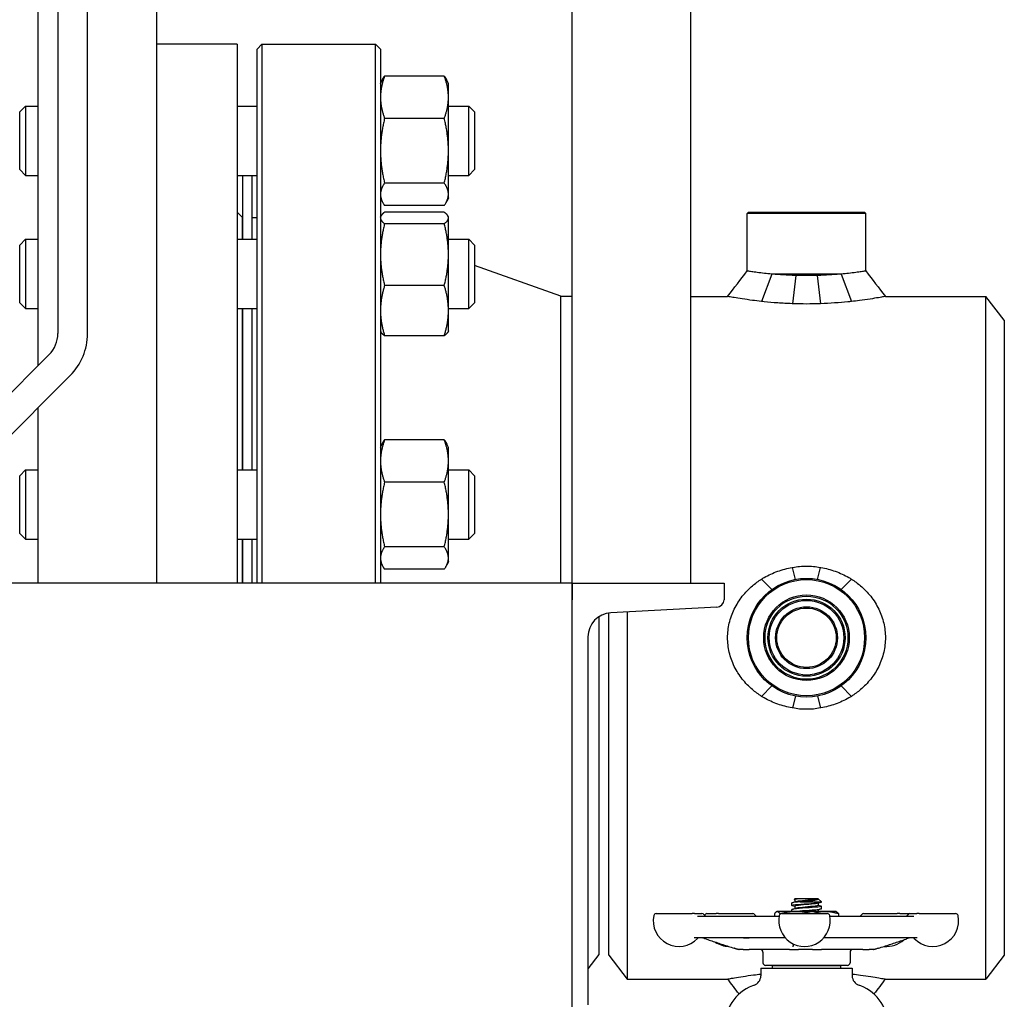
# Model space of a CAD drawing. Header units: inches. Extents: x 24 to 1128, y -94 to 748.
# Tile 438 of 546: x 920 to 933, y 299 to 312. Entities that reach past the tile are written whole.
import ezdxf

# ---------------------------------------------------------------- set-up
doc = ezdxf.new("R2010")
doc.units = ezdxf.units.IN
doc.header["$LTSCALE"] = 32
doc.header["$MEASUREMENT"] = 0
doc.layers.add('Visible (ANSI)', color=7, linetype='Continuous', lineweight=30)

msp = doc.modelspace()

# ---------------------------------------------------------------- linework, layer by layer
at = {"layer": 'Visible (ANSI)'}
for p, q in [((920.59907, 341.87537), (920.59907, 307.7807)), ((920.97407, 307.7807), (920.97407, 341.87537)), ((928.59907, 304.62537), (928.59907, 340.37537)), ((927.09907, 304.62537), (927.09907, 323.12537)), ((921.84907, 304.62537), (921.84907, 319.62537)), ((920.34907, 307.37537), (920.34907, 319.44236)), ((922.86366, 311.43787), (921.84907, 311.43787)), ((922.86366, 311.43787), (922.86366, 304.62537)), ((923.11666, 311.37537), (923.17916, 311.43787)), ((923.11666, 304.62537), (923.11666, 311.37537)), ((923.17916, 311.43787), (924.61416, 311.43787)), ((923.17916, 311.43787), (923.17916, 304.62537)), ((924.67666, 311.37537), (924.61416, 311.43787)), ((924.61416, 304.62537), (924.61416, 311.43787)), ((924.67666, 311.37537), (924.67666, 304.62537)), ((925.4838, 311.03382), (924.72853, 311.03382)), ((924.67666, 310.93539), (924.69801, 310.98118)), ((925.53566, 310.93539), (925.51431, 310.98118)), ((925.53566, 310.76658), (925.53566, 310.93539)), ((925.53566, 310.09063), (925.53566, 310.76658)), ((920.11666, 310.58098), (920.18958, 310.65389)), ((920.18958, 310.65389), (920.18958, 309.77889)), ((920.18958, 310.65389), (920.34907, 310.65389)), ((922.86366, 310.65389), (923.11666, 310.65389)), ((925.53566, 310.65389), (925.79375, 310.65389)), ((925.86666, 310.58098), (925.79375, 310.65389)), ((925.79375, 309.77889), (925.79375, 310.65389)), ((920.11666, 309.85181), (920.11666, 310.58098)), ((925.86666, 310.58098), (925.86666, 309.85181)), ((925.4838, 310.49934), (924.72853, 310.49934)), ((925.53566, 309.54044), (925.53566, 310.09063)), ((920.11666, 309.85181), (920.18958, 309.77889)), ((920.18958, 309.77889), (920.34907, 309.77889)), ((922.86366, 309.77889), (923.11666, 309.77889)), ((922.93166, 309.77889), (922.93166, 308.97157)), ((923.05166, 309.77889), (923.05166, 308.97157)), ((925.53566, 309.77889), (925.79375, 309.77889)), ((925.86666, 309.85181), (925.79375, 309.77889)), ((925.4838, 309.68191), (924.72853, 309.68191)), ((925.53566, 309.49739), (925.53566, 309.54044)), ((924.67666, 309.49739), (924.69801, 309.45161)), ((925.4838, 309.39896), (924.72853, 309.39896)), ((925.53566, 309.49739), (925.51431, 309.45161)), ((922.92666, 309.25287), (922.86366, 309.31587)), ((924.67666, 309.25307), (924.68191, 309.26433)), ((925.4838, 309.31459), (924.72853, 309.31459)), ((925.53566, 309.25307), (925.53041, 309.26433)), ((929.32729, 309.31287), (929.31166, 309.29725)), ((930.81166, 309.29725), (929.31166, 309.29725)), ((929.31166, 308.57162), (929.31166, 309.29725)), ((929.32729, 309.31287), (930.79604, 309.31287)), ((930.79604, 309.31287), (930.81166, 309.29725)), ((930.81166, 308.57162), (930.81166, 309.29725)), ((922.92666, 309.25287), (922.92666, 308.97157)), ((923.05666, 309.24787), (923.11666, 309.24787)), ((923.05666, 308.97157), (923.05666, 309.24787)), ((925.4838, 309.16937), (924.72853, 309.16937)), ((925.53566, 309.24198), (925.53566, 309.25307)), ((925.53566, 308.77911), (925.53566, 309.24198)), ((922.93166, 309.12787), (922.92666, 309.12787)), ((923.05666, 309.12787), (923.05166, 309.12787)), ((920.11666, 308.89865), (920.18958, 308.97157)), ((920.11666, 308.16949), (920.11666, 308.89865)), ((920.18958, 308.97157), (920.18958, 308.09657)), ((920.18958, 308.97157), (920.34907, 308.97157)), ((922.86366, 308.97157), (923.11666, 308.97157)), ((925.53566, 308.97157), (925.79375, 308.97157)), ((925.86666, 308.89865), (925.79375, 308.97157)), ((925.79375, 308.09657), (925.79375, 308.97157)), ((925.86666, 308.89865), (925.86666, 308.16949)), ((925.53566, 308.0712), (925.53566, 308.77911)), ((926.95666, 308.25287), (925.86666, 308.64011)), ((929.62184, 308.53162), (929.49442, 308.18627)), ((930.50149, 308.53162), (929.62184, 308.53162)), ((929.92533, 308.51521), (929.88398, 308.15812)), ((930.198, 308.51521), (930.23935, 308.15812)), ((930.50149, 308.53162), (930.62891, 308.18627)), ((925.4838, 308.38885), (924.72853, 308.38885)), ((920.11666, 308.16949), (920.18958, 308.09657)), ((925.86666, 308.16949), (925.79375, 308.09657)), ((926.95666, 308.25287), (927.09907, 308.25287)), ((926.95666, 304.62537), (926.95666, 308.25287)), ((928.59907, 308.25037), (929.06453, 308.25037)), ((931.05879, 308.25037), (932.32993, 308.25037)), ((932.56166, 307.94837), (932.32993, 308.25037)), ((932.32993, 299.62537), (932.32993, 308.25037)), ((920.18958, 308.09657), (920.34907, 308.09657)), ((922.86366, 308.09657), (923.11666, 308.09657)), ((922.92666, 308.09657), (922.92666, 306.0577)), ((922.93166, 308.09657), (922.93166, 306.0577)), ((923.05166, 308.09657), (923.05166, 306.0577)), ((923.05666, 306.0577), (923.05666, 308.09657)), ((925.53566, 308.09657), (925.79375, 308.09657)), ((925.53566, 307.81507), (925.53566, 308.0712)), ((932.56166, 307.94837), (932.56166, 299.92737)), ((924.67666, 307.81507), (924.68191, 307.80381)), ((925.53566, 307.81507), (925.53041, 307.80381)), ((925.4838, 307.75354), (924.72853, 307.75354)), ((920.48924, 307.51554), (917.81874, 304.84504)), ((918.08391, 304.57988), (920.7544, 307.25037)), ((920.34907, 304.62537), (920.34907, 306.84504)), ((925.4838, 306.43763), (924.72853, 306.43763)), ((924.67666, 306.3392), (924.69801, 306.38498)), ((925.53566, 306.3392), (925.51431, 306.38498)), ((925.53566, 306.17039), (925.53566, 306.3392)), ((925.53566, 305.49443), (925.53566, 306.17039)), ((920.11666, 305.98478), (920.18958, 306.0577)), ((920.18958, 306.0577), (920.18958, 305.1827)), ((920.18958, 306.0577), (920.34907, 306.0577)), ((922.86366, 306.0577), (923.11666, 306.0577)), ((925.53566, 306.0577), (925.79375, 306.0577)), ((925.86666, 305.98478), (925.79375, 306.0577)), ((925.79375, 305.1827), (925.79375, 306.0577)), ((920.11666, 305.25562), (920.11666, 305.98478)), ((925.4838, 305.90315), (924.72853, 305.90315)), ((925.86666, 305.98478), (925.86666, 305.25562)), ((925.53566, 304.94424), (925.53566, 305.49443)), ((920.11666, 305.25562), (920.18958, 305.1827)), ((920.18958, 305.1827), (920.34907, 305.1827)), ((922.86366, 305.1827), (923.11666, 305.1827)), ((922.92666, 305.1827), (922.92666, 304.62537)), ((922.93166, 305.1827), (922.93166, 304.62537)), ((923.05166, 305.1827), (923.05166, 304.62537)), ((923.05666, 304.62537), (923.05666, 305.1827)), ((925.53566, 305.1827), (925.79375, 305.1827)), ((925.86666, 305.25562), (925.79375, 305.1827)), ((925.4838, 305.08572), (924.72853, 305.08572)), ((925.53566, 304.9012), (925.53566, 304.94424)), ((924.67666, 304.9012), (924.69801, 304.85541)), ((925.4838, 304.80277), (924.72853, 304.80277)), ((925.53566, 304.9012), (925.51431, 304.85541)), ((929.92145, 304.67465), (929.88398, 304.82513)), ((930.20188, 304.67465), (930.23935, 304.82513)), ((929.62184, 304.54537), (929.4947, 304.67885)), ((930.50149, 304.54537), (930.62862, 304.67885)), ((927.09907, 304.62537), (918.1294, 304.62537)), ((927.09907, 304.62537), (927.09907, 304.41833)), ((927.09907, 298.62537), (927.09907, 304.62537)), ((927.09907, 304.62537), (929.01907, 304.62537)), ((929.01907, 304.62537), (929.01907, 304.41833)), ((928.9281, 304.32246), (927.58635, 304.25215)), ((927.43666, 304.20337), (927.43666, 299.93537)), ((927.56166, 299.92737), (927.56166, 304.24984)), ((927.7934, 304.263), (927.7934, 299.62537)), ((927.29907, 303.94943), (927.29907, 299.30132)), ((929.62184, 303.33038), (929.49442, 303.19708)), ((930.50149, 303.33038), (930.62891, 303.19708)), ((929.92136, 303.20111), (929.88398, 303.05062)), ((930.20196, 303.20111), (930.23935, 303.05062)), ((929.87416, 300.55567), (929.87416, 300.58656)), ((929.91471, 300.639), (929.90584, 300.63081)), ((929.95829, 300.639), (929.91471, 300.639)), ((929.91583, 300.62822), (929.91583, 300.59956)), ((929.95829, 300.639), (929.96137, 300.639)), ((930.2075, 300.639), (929.96137, 300.639)), ((929.98157, 300.60154), (930.24916, 300.60154)), ((930.2075, 300.639), (930.2075, 300.639)), ((930.2075, 300.639), (930.20858, 300.639)), ((930.2075, 300.58433), (930.2075, 300.55567)), ((930.20906, 300.6386), (930.24916, 300.60154)), ((930.24916, 300.59733), (930.24916, 300.60154)), ((928.16116, 300.45162), (928.61509, 300.45162)), ((928.64669, 300.45162), (928.61509, 300.45162)), ((928.64669, 300.45162), (928.73954, 300.45162)), ((928.80293, 300.45162), (928.91854, 300.45162)), ((928.94934, 300.45162), (928.91854, 300.45162)), ((928.94934, 300.45162), (929.38132, 300.45162)), ((929.65649, 300.44945), (929.65649, 300.42037)), ((929.68666, 300.4765), (929.68162, 300.47415)), ((929.69164, 300.4765), (929.68666, 300.4765)), ((929.92936, 300.4765), (929.69164, 300.4765)), ((929.72678, 300.44945), (929.72678, 300.44325)), ((929.74807, 300.45162), (930.3237, 300.45162)), ((929.85781, 300.47912), (929.85519, 300.4765)), ((930.26551, 300.47912), (929.85781, 300.47912)), ((929.87416, 300.47912), (929.87416, 300.50322)), ((929.91583, 300.54489), (929.91583, 300.51623)), ((930.29939, 300.4765), (929.92936, 300.4765)), ((930.2075, 300.501), (930.2075, 300.47912)), ((930.24916, 300.514), (930.24916, 300.54489)), ((930.26551, 300.47912), (930.26814, 300.4765)), ((930.43666, 300.4765), (930.29939, 300.4765)), ((930.43666, 300.4765), (930.4417, 300.47415)), ((930.46683, 300.44945), (930.46683, 300.42037)), ((930.78372, 300.45162), (931.20788, 300.45162)), ((931.23937, 300.45162), (931.20788, 300.45162)), ((931.23937, 300.45162), (931.36211, 300.45162)), ((931.36785, 300.45162), (931.45429, 300.45162)), ((931.4852, 300.45162), (931.45429, 300.45162)), ((931.4852, 300.45162), (931.94623, 300.45162)), ((928.68353, 300.42037), (929.71624, 300.42037)), ((930.35553, 300.42037), (931.41626, 300.42037)), ((929.79106, 300.14787), (928.64247, 300.14787)), ((931.45977, 300.14787), (930.2807, 300.14787)), ((927.43666, 299.93537), (927.29907, 299.75606)), ((927.56166, 299.92737), (927.7934, 299.62537)), ((929.20733, 299.99787), (929.20847, 299.99787)), ((929.26012, 299.99787), (929.20847, 299.99787)), ((929.26012, 299.99787), (929.33746, 299.99787)), ((929.84865, 299.99787), (929.33746, 299.99787)), ((929.51166, 299.96662), (929.51166, 299.82912)), ((929.84865, 299.99787), (929.96074, 299.99787)), ((930.13614, 299.99787), (929.96074, 299.99787)), ((930.13614, 299.99787), (930.24963, 299.99787)), ((930.7723, 299.99787), (930.24963, 299.99787)), ((930.61166, 299.96662), (930.61166, 299.82912)), ((930.7723, 299.99787), (930.85248, 299.99787)), ((930.90923, 299.99787), (930.85248, 299.99787)), ((930.90923, 299.99787), (930.91088, 299.99787)), ((932.56166, 299.92737), (932.32993, 299.62537)), ((929.48416, 299.76287), (929.48416, 299.66553)), ((929.48416, 299.76287), (930.63916, 299.76287)), ((930.58041, 299.79787), (929.54291, 299.79787)), ((929.62991, 299.76287), (929.62991, 299.79412)), ((930.49341, 299.79412), (929.62991, 299.79412)), ((929.73666, 299.79412), (929.73666, 299.79787)), ((930.38666, 299.79412), (930.38666, 299.79787)), ((930.49341, 299.76287), (930.49341, 299.79412)), ((930.63916, 299.76287), (930.63916, 299.66553)), ((927.7934, 299.62537), (929.06453, 299.62537)), ((931.05879, 299.62537), (932.32993, 299.62537))]:
    msp.add_line(p, q, dxfattribs=at)
for radius in [0.75, 0.73438, 0.54063, 0.52432, 0.48748, 0.47117, 0.39063, 0.375]:
    msp.add_circle((930.06166, 303.93787), radius, dxfattribs=at)
for centre, radius, start, end in [((925.05166, 309.32761), 0.375, 180, 189.684596), ((920.22407, 307.7807), 0.375, 315, 0), ((920.22407, 307.7807), 0.75, 315, 0), ((928.92307, 304.41833), 0.096, 272.999556, 0), ((927.60221, 303.94943), 0.30314, 92.999556, 180), ((928.44898, 300.36162), 0.325, 168.463041, 316.550158), ((928.16116, 300.42037), 0.03125, 90, 168.463041), ((928.73954, 300.42037), 0.03125, 30, 90), ((928.79367, 300.45162), 0.03125, 210, 250.573347), ((928.80293, 300.42037), 0.03125, 90, 165.077179), ((929.38132, 300.42037), 0.03125, 30, 90), ((929.43544, 300.45162), 0.03125, 210, 270), ((930.03588, 300.36162), 0.325, 168.463041, 11.536959), ((929.74807, 300.42037), 0.03125, 90, 168.463041), ((930.3237, 300.42037), 0.03125, 11.536959, 90), ((930.7296, 300.45162), 0.03125, 270, 330), ((930.78372, 300.42037), 0.03125, 90, 150), ((931.31372, 300.45162), 0.03125, 285.522887, 330), ((931.36785, 300.42037), 0.03125, 90, 150), ((931.36211, 300.42037), 0.03125, 84.72789, 90), ((931.65842, 300.36162), 0.325, 223.449842, 11.536959), ((931.94623, 300.42037), 0.03125, 11.536959, 90), ((928.70761, 300.11662), 0.03125, 90, 136.550158), ((929.09075, 300.36162), 0.325, 235.93451, 267.72507), ((931.07429, 300.36162), 0.325, 264.560361, 312.13594), ((931.39979, 300.11662), 0.03125, 43.449842, 90), ((929.48041, 299.96662), 0.03125, 0, 90), ((930.64291, 299.96662), 0.03125, 90, 180), ((929.54291, 299.82912), 0.03125, 180, 270), ((930.58041, 299.82912), 0.03125, 270, 0), ((929.56166, 299.04787), 0.525, 105.803055, 180), ((929.35916, 299.66553), 0.125, 288.15197, 0), ((930.76416, 299.66553), 0.125, 180, 251.84803), ((930.56166, 299.04787), 0.525, 0, 74.196945)]:
    msp.add_arc(centre, radius, start, end, dxfattribs=at)
for points, weights in [([(924.72853, 311.03382), (924.67666, 310.89061), (924.67666, 310.76658)], [1, 1.0379548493, 1]), ([(924.69801, 310.98118), (924.70978, 311.00642), (924.72853, 311.03382)], [1.01733426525, 1.01339325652, 1]), ([(925.53566, 310.76658), (925.53566, 310.89061), (925.4838, 311.03382)], [1, 1.0379548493, 1]), ([(925.4838, 311.03382), (925.50254, 311.00642), (925.51431, 310.98118)], [1, 1.01339325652, 1.01733426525]), ([(924.67666, 310.76658), (924.67666, 310.64256), (924.72853, 310.49934)], [1, 1.0379548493, 1]), ([(925.4838, 310.49934), (925.53566, 310.64256), (925.53566, 310.76658)], [1, 1.0379548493, 1]), ([(924.72853, 310.49934), (924.67666, 310.28031), (924.67666, 310.09063)], [1, 1.0379548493, 1]), ([(925.53566, 310.09063), (925.53566, 310.28031), (925.4838, 310.49934)], [1, 1.0379548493, 1]), ([(924.67666, 310.09063), (924.67666, 309.90094), (924.72853, 309.68191)], [1, 1.0379548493, 1]), ([(925.4838, 309.68191), (925.53566, 309.90094), (925.53566, 310.09063)], [1, 1.0379548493, 1]), ([(924.72853, 309.68191), (924.67666, 309.6061), (924.67666, 309.54044)], [1, 1.0379548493, 1]), ([(925.53566, 309.54044), (925.53566, 309.6061), (925.4838, 309.68191)], [1, 1.0379548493, 1]), ([(924.67666, 309.54044), (924.67666, 309.47478), (924.72853, 309.39896)], [1, 1.0379548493, 1]), ([(925.4838, 309.39896), (925.53566, 309.47478), (925.53566, 309.54044)], [1, 1.0379548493, 1]), ([(924.72853, 309.31459), (924.67666, 309.27568), (924.67666, 309.24198)], [1, 1.0379548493, 1]), ([(925.53566, 309.24198), (925.53566, 309.27568), (925.4838, 309.31459)], [1, 1.0379548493, 1]), ([(924.67666, 309.24198), (924.67666, 309.20829), (924.72853, 309.16937)], [1, 1.0379548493, 1]), ([(924.72853, 309.16937), (924.67666, 308.96023), (924.67666, 308.77911)], [1, 1.0379548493, 1]), ([(925.4838, 309.16937), (925.53566, 309.20829), (925.53566, 309.24198)], [1, 1.0379548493, 1]), ([(925.53566, 308.77911), (925.53566, 308.96023), (925.4838, 309.16937)], [1, 1.0379548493, 1]), ([(924.67666, 308.77911), (924.67666, 308.59799), (924.72853, 308.38885)], [1, 1.0379548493, 1]), ([(925.4838, 308.38885), (925.53566, 308.59799), (925.53566, 308.77911)], [1, 1.0379548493, 1]), ([(924.72853, 308.38885), (924.67666, 308.21862), (924.67666, 308.0712)], [1, 1.0379548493, 1]), ([(925.53566, 308.0712), (925.53566, 308.21862), (925.4838, 308.38885)], [1, 1.0379548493, 1]), ([(924.67666, 308.0712), (924.67666, 307.92377), (924.72853, 307.75354)], [1, 1.0379548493, 1]), ([(925.4838, 307.75354), (925.53566, 307.92377), (925.53566, 308.0712)], [1, 1.0379548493, 1]), ([(924.72853, 307.75354), (924.69288, 307.78029), (924.68191, 307.80381)], [1, 1.02578038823, 1.01653872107]), ([(925.53041, 307.80381), (925.51944, 307.78029), (925.4838, 307.75354)], [1.01653872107, 1.02578038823, 1]), ([(924.72853, 306.43763), (924.67666, 306.29442), (924.67666, 306.17039)], [1, 1.0379548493, 1]), ([(924.69801, 306.38498), (924.70978, 306.41023), (924.72853, 306.43763)], [1.01733426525, 1.01339325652, 1]), ([(925.53566, 306.17039), (925.53566, 306.29442), (925.4838, 306.43763)], [1, 1.0379548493, 1]), ([(925.4838, 306.43763), (925.50254, 306.41023), (925.51431, 306.38498)], [1, 1.01339325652, 1.01733426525]), ([(924.67666, 306.17039), (924.67666, 306.04636), (924.72853, 305.90315)], [1, 1.0379548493, 1]), ([(925.4838, 305.90315), (925.53566, 306.04636), (925.53566, 306.17039)], [1, 1.0379548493, 1]), ([(924.72853, 305.90315), (924.67666, 305.68412), (924.67666, 305.49443)], [1, 1.0379548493, 1]), ([(925.53566, 305.49443), (925.53566, 305.68412), (925.4838, 305.90315)], [1, 1.0379548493, 1]), ([(924.67666, 305.49443), (924.67666, 305.30475), (924.72853, 305.08572)], [1, 1.0379548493, 1]), ([(925.4838, 305.08572), (925.53566, 305.30475), (925.53566, 305.49443)], [1, 1.0379548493, 1]), ([(924.72853, 305.08572), (924.67666, 305.0099), (924.67666, 304.94424)], [1, 1.0379548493, 1]), ([(925.53566, 304.94424), (925.53566, 305.0099), (925.4838, 305.08572)], [1, 1.0379548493, 1]), ([(924.67666, 304.94424), (924.67666, 304.87858), (924.72853, 304.80277)], [1, 1.0379548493, 1]), ([(925.4838, 304.80277), (925.53566, 304.87858), (925.53566, 304.94424)], [1, 1.0379548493, 1]), ([(929.69164, 300.4765), (929.67533, 300.4765), (929.65649, 300.44945)], [1, 1.0379548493, 1]), ([(929.72678, 300.44945), (929.70795, 300.4765), (929.69164, 300.4765)], [1, 1.0379548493, 1]), ([(929.92936, 300.4765), (929.83534, 300.4765), (929.72678, 300.44945)], [1, 1.0379548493, 1]), ([(930.12306, 300.45162), (930.01978, 300.4765), (929.92936, 300.4765)], [1.0028933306, 1.03644839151, 1]), ([(930.29939, 300.4765), (930.22466, 300.4765), (930.13929, 300.45162)], [1, 1.03644839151, 1.0028933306]), ([(930.46683, 300.44945), (930.3771, 300.4765), (930.29939, 300.4765)], [1, 1.0379548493, 1]), ([(930.4417, 300.47415), (930.45345, 300.46867), (930.46683, 300.44945)], [1.01585135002, 1.02667968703, 1])]:
    msp.add_rational_spline(points, weights, degree=2, dxfattribs=at)
for points in [[(929.06453, 308.25037), (929.1469, 308.35747), (929.2293, 308.46453), (929.31166, 308.57162)], [(930.81166, 308.57162), (930.89403, 308.46453), (930.97643, 308.35747), (931.05879, 308.25037)], [(929.88081, 300.5901), (929.89525, 300.59397), (929.90968, 300.59787), (929.92409, 300.60182)], [(929.91583, 300.54266), (929.90416, 300.54584), (929.89249, 300.54899), (929.88081, 300.55213)], [(929.91583, 300.626), (929.91389, 300.62653), (929.91195, 300.62705), (929.91001, 300.62758)], [(929.96137, 300.639), (929.9327, 300.63541), (929.91618, 300.63182), (929.91592, 300.62822)], [(930.24252, 300.59379), (930.22808, 300.58992), (930.21365, 300.58602), (930.19924, 300.58207)], [(930.2075, 300.55789), (930.21916, 300.55471), (930.23084, 300.55156), (930.24252, 300.54843)], [(929.88081, 300.50676), (929.89525, 300.51064), (929.90968, 300.51453), (929.92409, 300.51848)], [(930.24252, 300.51046), (930.22808, 300.50659), (930.21365, 300.50269), (930.19924, 300.49874)], [(928.78328, 300.42215), (928.78613, 300.42114), (928.78858, 300.42037), (928.79082, 300.42037)], [(931.31538, 300.42037), (931.31745, 300.42037), (931.31966, 300.42084), (931.32209, 300.42151)], [(929.20936, 299.43712), (929.16108, 299.49987), (929.1128, 299.56262), (929.06453, 299.62537)], [(931.05879, 299.62537), (931.01053, 299.56262), (930.96224, 299.49987), (930.91396, 299.43712)]]:
    msp.add_open_spline(points, degree=3, dxfattribs=at)
for points, knots in [([(929.62184, 308.53162), (929.58909, 308.53476), (929.55875, 308.53801), (929.49809, 308.545), (929.46687, 308.54896), (929.41183, 308.55638), (929.388, 308.55984), (929.3497, 308.56558), (929.33521, 308.56786), (929.31619, 308.57088), (929.31166, 308.57162), (929.31166, 308.57162)], [1.14151861, 1.14151861, 1.14151861, 1.14151861, 1.43791453, 1.43791453, 1.79738463, 1.79738463, 2.15685474, 2.15685474, 2.51632484, 2.51632484, 2.87579495, 2.87579495, 2.87579495, 2.87579495]), ([(929.92533, 308.51521), (929.92217, 308.51529), (929.91901, 308.51538), (929.86668, 308.51681), (929.81754, 308.51886), (929.72268, 308.52406), (929.6769, 308.5272), (929.63006, 308.53095), (929.62593, 308.53129), (929.62184, 308.53162)], [6.174962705, 6.174962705, 6.174962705, 6.174962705, 6.198184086, 6.198184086, 6.559650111, 6.559650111, 6.921116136, 6.921116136, 6.956288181, 6.956288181, 6.956288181, 6.956288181]), ([(930.198, 308.51521), (930.15196, 308.51403), (930.10601, 308.51346), (930.01727, 308.51346), (929.97134, 308.51403), (929.92533, 308.51521)], [5.498762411, 5.498762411, 5.498762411, 5.498762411, 5.836718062, 5.836718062, 6.174962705, 6.174962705, 6.174962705, 6.174962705]), ([(930.50149, 308.53162), (930.49498, 308.53109), (930.48839, 308.53056), (930.43959, 308.52672), (930.39449, 308.52367), (930.30117, 308.51866), (930.25291, 308.51669), (930.20243, 308.51533), (930.20022, 308.51527), (930.198, 308.51521)], [4.71804691, 4.71804691, 4.71804691, 4.71804691, 4.774029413, 4.774029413, 5.128258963, 5.128258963, 5.482488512, 5.482488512, 5.498762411, 5.498762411, 5.498762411, 5.498762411]), ([(930.81166, 308.57162), (930.81166, 308.57162), (930.80714, 308.57088), (930.78812, 308.56786), (930.77363, 308.56558), (930.73533, 308.55984), (930.7115, 308.55638), (930.65645, 308.54896), (930.62524, 308.545), (930.56458, 308.53801), (930.53424, 308.53476), (930.50149, 308.53162)], [8.62738484, 8.62738484, 8.62738484, 8.62738484, 8.98685495, 8.98685495, 9.34632505, 9.34632505, 9.70579515, 9.70579515, 10.06526526, 10.06526526, 10.36166118, 10.36166118, 10.36166118, 10.36166118]), ([(929.49442, 308.18627), (929.45321, 308.19078), (929.41454, 308.1955), (929.33319, 308.20616), (929.28942, 308.2125), (929.2113, 308.22458), (929.17695, 308.23031), (929.12122, 308.23994), (929.09978, 308.24385), (929.07143, 308.24907), (929.06453, 308.25037), (929.06453, 308.25037)], [8.73925705, 8.73925705, 8.73925705, 8.73925705, 9.09596473, 9.09596473, 9.5572129, 9.5572129, 10.01846107, 10.01846107, 10.47970924, 10.47970924, 10.94095741, 10.94095741, 10.94095741, 10.94095741]), ([(929.88398, 308.15812), (929.88261, 308.15816), (929.88124, 308.15821), (929.81851, 308.16044), (929.75712, 308.16374), (929.63841, 308.17213), (929.58102, 308.17723), (929.51623, 308.18392), (929.50524, 308.18509), (929.49442, 308.18627)], [7.7349549, 7.7349549, 7.7349549, 7.7349549, 7.74501533, 7.74501533, 8.1953318, 8.1953318, 8.64564826, 8.64564826, 8.73925705, 8.73925705, 8.73925705, 8.73925705]), ([(930.23935, 308.15812), (930.23825, 308.15807), (930.23715, 308.15802), (930.17754, 308.15556), (930.11866, 308.15437), (930.06166, 308.15437), (930.00467, 308.15437), (929.94579, 308.15556), (929.88618, 308.15802), (929.88508, 308.15807), (929.88398, 308.15812)], [-0.442439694, -0.442439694, -0.442439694, -0.442439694, -0.434289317, -0.434289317, 0, 0, 0, 0.434289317, 0.434289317, 0.442439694, 0.442439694, 0.442439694, 0.442439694]), ([(930.62891, 308.18627), (930.61416, 308.18466), (930.59909, 308.18307), (930.53101, 308.1762), (930.47476, 308.17132), (930.35879, 308.16332), (930.29903, 308.16018), (930.23935, 308.15812)], [5.85142641, 5.85142641, 5.85142641, 5.85142641, 5.97930603, 5.97930603, 6.41777031, 6.41777031, 6.85494677, 6.85494677, 6.85494677, 6.85494677]), ([(931.05879, 308.25037), (931.05879, 308.25037), (931.05153, 308.249), (931.02177, 308.24352), (930.9993, 308.23944), (930.94096, 308.2294), (930.90504, 308.22344), (930.82344, 308.21095), (930.77775, 308.20443), (930.69852, 308.19426), (930.6647, 308.19019), (930.62891, 308.18627)], [3.64734943, 3.64734943, 3.64734943, 3.64734943, 4.12072251, 4.12072251, 4.5940956, 4.5940956, 5.06746868, 5.06746868, 5.54084176, 5.54084176, 5.85142641, 5.85142641, 5.85142641, 5.85142641]), ([(929.4947, 304.67885), (929.50543, 304.68557), (929.51632, 304.69213), (929.58102, 304.72941), (929.63841, 304.7559), (929.75712, 304.79822), (929.81851, 304.81408), (929.88124, 304.82467), (929.88261, 304.8249), (929.88398, 304.82513)], [13.14129772, 13.14129772, 13.14129772, 13.14129772, 13.23408478, 13.23408478, 13.68440124, 13.68440124, 14.13471771, 14.13471771, 14.14477814, 14.14477814, 14.14477814, 14.14477814]), ([(929.88398, 304.82513), (929.88508, 304.82535), (929.88618, 304.82557), (929.94579, 304.83727), (930.00467, 304.84275), (930.11866, 304.84275), (930.17754, 304.83727), (930.23715, 304.82557), (930.23825, 304.82535), (930.23935, 304.82513)], [-7.390832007, -7.390832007, -7.390832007, -7.390832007, -7.382681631, -7.382681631, -6.948392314, -6.948392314, -6.514102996, -6.514102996, -6.50595262, -6.50595262, -6.50595262, -6.50595262]), ([(930.23935, 304.82513), (930.24072, 304.8249), (930.24209, 304.82467), (930.30482, 304.81408), (930.36621, 304.79822), (930.48492, 304.7559), (930.54231, 304.72941), (930.607, 304.69213), (930.6179, 304.68557), (930.62862, 304.67885)], [0.44025603, 0.44025603, 0.44025603, 0.44025603, 0.45031646, 0.45031646, 0.90063293, 0.90063293, 1.35094939, 1.35094939, 1.44373646, 1.44373646, 1.44373646, 1.44373646]), ([(929.49442, 303.19708), (929.45321, 303.22297), (929.41454, 303.25142), (929.33319, 303.32065), (929.28942, 303.36539), (929.2113, 303.46427), (929.17695, 303.5184), (929.12122, 303.63266), (929.09978, 303.6929), (929.07143, 303.81525), (929.06453, 303.87734), (929.06453, 303.99841), (929.07143, 304.0605), (929.09978, 304.18284), (929.12122, 304.24309), (929.17695, 304.35735), (929.2113, 304.41148), (929.28942, 304.51036), (929.33319, 304.5551), (929.41462, 304.6244), (929.45339, 304.65291), (929.4947, 304.67885)], [8.73707527, 8.73707527, 8.73707527, 8.73707527, 9.09378295, 9.09378295, 9.55503112, 9.55503112, 10.01627929, 10.01627929, 10.47752746, 10.47752746, 10.93877563, 10.93877563, 11.4000238, 11.4000238, 11.86127197, 11.86127197, 12.32252014, 12.32252014, 12.78376831, 12.78376831, 13.14129772, 13.14129772, 13.14129772, 13.14129772]), ([(930.62862, 304.67885), (930.66993, 304.65291), (930.70871, 304.6244), (930.79013, 304.5551), (930.83391, 304.51036), (930.91203, 304.41148), (930.94637, 304.35735), (931.0021, 304.24309), (931.02354, 304.18284), (931.05189, 304.0605), (931.05879, 303.99841), (931.05879, 303.87734), (931.05189, 303.81525), (931.02354, 303.6929), (931.0021, 303.63266), (930.94637, 303.5184), (930.91203, 303.46427), (930.83391, 303.36539), (930.79013, 303.32065), (930.70879, 303.25142), (930.67011, 303.22297), (930.62891, 303.19708)], [1.44373646, 1.44373646, 1.44373646, 1.44373646, 1.80126586, 1.80126586, 2.26251403, 2.26251403, 2.7237622, 2.7237622, 3.18501037, 3.18501037, 3.64625854, 3.64625854, 4.10750671, 4.10750671, 4.56875488, 4.56875488, 5.03000306, 5.03000306, 5.49125123, 5.49125123, 5.8479589, 5.8479589, 5.8479589, 5.8479589]), ([(929.88398, 303.05062), (929.88261, 303.05085), (929.88124, 303.05108), (929.81851, 303.06167), (929.75712, 303.07753), (929.63841, 303.11985), (929.58102, 303.14634), (929.51623, 303.18368), (929.50524, 303.19029), (929.49442, 303.19708)], [7.73277312, 7.73277312, 7.73277312, 7.73277312, 7.74283355, 7.74283355, 8.19315002, 8.19315002, 8.64346648, 8.64346648, 8.73707527, 8.73707527, 8.73707527, 8.73707527]), ([(930.62891, 303.19708), (930.61809, 303.19029), (930.6071, 303.18368), (930.54231, 303.14634), (930.48492, 303.11985), (930.36621, 303.07753), (930.30482, 303.06167), (930.24209, 303.05108), (930.24072, 303.05085), (930.23935, 303.05062)], [5.8479589, 5.8479589, 5.8479589, 5.8479589, 5.94156769, 5.94156769, 6.39188416, 6.39188416, 6.84220062, 6.84220062, 6.85226105, 6.85226105, 6.85226105, 6.85226105]), ([(930.23935, 303.05062), (930.23825, 303.0504), (930.23715, 303.05018), (930.17754, 303.03848), (930.11866, 303.033), (930.06166, 303.033), (930.00467, 303.033), (929.94579, 303.03848), (929.88618, 303.05018), (929.88508, 303.0504), (929.88398, 303.05062)], [-0.442439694, -0.442439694, -0.442439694, -0.442439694, -0.434289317, -0.434289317, 0, 0, 0, 0.434289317, 0.434289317, 0.442439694, 0.442439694, 0.442439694, 0.442439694]), ([(929.8809, 300.55213), (929.86855, 300.55551), (929.87409, 300.55889), (929.89691, 300.56227), (929.92415, 300.5663), (929.97542, 300.57034), (930.03173, 300.57437), (930.08764, 300.57838), (930.1473, 300.58239), (930.1889, 300.58639), (930.22677, 300.59004), (930.24892, 300.59369), (930.24913, 300.59733)], [-12.83335478, -12.83335478, -12.83335478, -12.83335478, -12.06862067, -12.06862067, -12.06862067, -11.15588833, -11.15588833, -11.15588833, -10.24972891, -10.24972891, -10.24972891, -9.42477796, -9.42477796, -9.42477796, -9.42477796]), ([(930.24222, 300.54843), (930.25089, 300.54608), (930.25133, 300.54373), (930.24266, 300.54139), (930.22786, 300.53738), (930.18683, 300.53337), (930.1346, 300.52936), (930.08237, 300.52535), (930.02008, 300.52134), (929.97054, 300.51733), (929.921, 300.51332), (929.88528, 300.50931), (929.87645, 300.5053), (929.87493, 300.50461), (929.87421, 300.50391), (929.87427, 300.50322)], [9.1577938, 9.1577938, 9.1577938, 9.1577938, 9.68894404, 9.68894404, 9.68894404, 10.59605586, 10.59605586, 10.59605586, 11.50307861, 11.50307861, 11.50307861, 12.41001289, 12.41001289, 12.41001289, 12.56637061, 12.56637061, 12.56637061, 12.56637061]), ([(929.98157, 300.60154), (929.93028, 300.59752), (929.89124, 300.59351), (929.87876, 300.5895), (929.87571, 300.58852), (929.87426, 300.58754), (929.87434, 300.58656)], [5.15376599, 5.15376599, 5.15376599, 5.15376599, 6.06133202, 6.06133202, 6.06133202, 6.28318531, 6.28318531, 6.28318531, 6.28318531]), ([(929.95829, 300.639), (929.9491, 300.63815), (929.94091, 300.63732), (929.92607, 300.63556), (929.91976, 300.63465), (929.90806, 300.63238), (929.90484, 300.63104), (929.9059, 300.629), (929.90741, 300.62829), (929.91001, 300.62758)], [-1.550329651, -1.550329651, -1.550329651, -1.550329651, -1.457797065, -1.457797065, -1.355028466, -1.355028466, -1.200467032, -1.200467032, -1.116670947, -1.116670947, -1.116670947, -1.116670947]), ([(930.19894, 300.58207), (930.1902, 300.57969), (930.17503, 300.5773), (930.15487, 300.57492), (930.11876, 300.57065), (930.06764, 300.56638), (930.02242, 300.56211), (929.9772, 300.55784), (929.93915, 300.55357), (929.92382, 300.5493), (929.91854, 300.54783), (929.91601, 300.54636), (929.91609, 300.54489)], [9.76293162, 9.76293162, 9.76293162, 9.76293162, 10.30218161, 10.30218161, 10.30218161, 11.26805029, 11.26805029, 11.26805029, 12.23381845, 12.23381845, 12.23381845, 12.56637061, 12.56637061, 12.56637061, 12.56637061]), ([(930.2075, 300.639), (930.2075, 300.63473), (930.18318, 300.63045), (930.14451, 300.62618), (930.10585, 300.62191), (930.05391, 300.61763), (930.00997, 300.61336), (929.97041, 300.60951), (929.93833, 300.60566), (929.92412, 300.60182)], [3.14159265, 3.14159265, 3.14159265, 3.14159265, 4.10817361, 4.10817361, 4.10817361, 5.0747039, 5.0747039, 5.0747039, 5.94503165, 5.94503165, 5.94503165, 5.94503165]), ([(930.20717, 300.55567), (930.20717, 300.55354), (930.20177, 300.55141), (930.19095, 300.54929), (930.16922, 300.54502), (930.12628, 300.54075), (930.07968, 300.53648), (930.03309, 300.53221), (929.98415, 300.52794), (929.95288, 300.52367), (929.94023, 300.52194), (929.93062, 300.52021), (929.92438, 300.51848)], [9.42477796, 9.42477796, 9.42477796, 9.42477796, 9.90579218, 9.90579218, 9.90579218, 10.87170232, 10.87170232, 10.87170232, 11.83751164, 11.83751164, 11.83751164, 12.22821696, 12.22821696, 12.22821696, 12.22821696]), ([(929.98157, 300.60154), (929.99729, 300.60316), (930.01368, 300.6048), (930.04706, 300.60817), (930.06389, 300.60987), (930.10224, 300.61394), (930.12304, 300.6163), (930.15906, 300.62105), (930.17414, 300.62341), (930.19675, 300.62816), (930.20438, 300.63051), (930.21095, 300.63493), (930.21118, 300.63694), (930.20858, 300.639)], [-0.896663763, -0.896663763, -0.896663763, -0.896663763, -0.769729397, -0.769729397, -0.64162523, -0.64162523, -0.470091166, -0.470091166, -0.305976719, -0.305976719, -0.149280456, -0.149280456, -0.021348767, -0.021348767, -0.021348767, -0.021348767]), ([(929.89827, 300.47912), (929.92227, 300.48256), (929.96297, 300.486), (930.00967, 300.48944), (930.06411, 300.49345), (930.12553, 300.49746), (930.17146, 300.50146), (930.21924, 300.50563), (930.24904, 300.5098), (930.24916, 300.51397), (930.24916, 300.51398), (930.24916, 300.51399), (930.24916, 300.514)], [-18.33747632, -18.33747632, -18.33747632, -18.33747632, -17.55972278, -17.55972278, -17.55972278, -16.65317761, -16.65317761, -16.65317761, -15.71001603, -15.71001603, -15.71001603, -15.70796327, -15.70796327, -15.70796327, -15.70796327]), ([(930.19923, 300.49874), (930.19843, 300.49852), (930.19758, 300.4983), (930.19666, 300.49808), (930.17891, 300.49381), (930.13896, 300.48954), (930.09314, 300.48528), (930.07113, 300.48323), (930.04805, 300.48118), (930.0262, 300.47912)], [16.04611693, 16.04611693, 16.04611693, 16.04611693, 16.09590053, 16.09590053, 16.09590053, 17.06117702, 17.06117702, 17.06117702, 17.52500522, 17.52500522, 17.52500522, 17.52500522]), ([(928.79585, 300.12949), (928.78414, 300.13334), (928.77244, 300.13727), (928.75827, 300.14246), (928.75449, 300.1439), (928.74954, 300.14599), (928.74844, 300.14647), (928.74713, 300.147), (928.7469, 300.14709), (928.74647, 300.14726), (928.74628, 300.14733), (928.7458, 300.1475), (928.74559, 300.14756), (928.74482, 300.14778), (928.7449, 300.14774), (928.74489, 300.14774), (928.7449, 300.14774), (928.74476, 300.14775), (928.7447, 300.14776), (928.74455, 300.14777), (928.7445, 300.14777), (928.74438, 300.14778), (928.74431, 300.14778), (928.74415, 300.14779), (928.74409, 300.14779), (928.74398, 300.1478), (928.74394, 300.1478), (928.74386, 300.1478), (928.74382, 300.14781), (928.7437, 300.14781), (928.74362, 300.14781), (928.74339, 300.14782), (928.74325, 300.14782), (928.74261, 300.14784), (928.74222, 300.14785), (928.7411, 300.14786), (928.74045, 300.14787), (928.73929, 300.14787), (928.7388, 300.14787), (928.73805, 300.14787), (928.7378, 300.14787), (928.73738, 300.14787), (928.73722, 300.14787), (928.737, 300.14787), (928.73695, 300.14787), (928.73689, 300.14787), (928.73687, 300.14787), (928.73685, 300.14787), (928.73684, 300.14787), (928.73683, 300.14787), (928.73683, 300.14787), (928.73682, 300.14787), (928.73682, 300.14787), (928.73674, 300.14787), (928.73667, 300.14787), (928.73652, 300.14787), (928.73645, 300.14787), (928.73637, 300.14787)], [0, 0, 0, 0, 0.097833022, 0.097833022, 0.141623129, 0.141623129, 0.152425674, 0.152425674, 0.154853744, 0.154853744, 0.157291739, 0.157291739, 0.162211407, 0.162211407, 0.181894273, 0.181894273, 0.191583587, 0.191583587, 0.195223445, 0.195223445, 0.196436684, 0.196436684, 0.197659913, 0.197659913, 0.198273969, 0.198273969, 0.198578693, 0.198578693, 0.198883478, 0.198883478, 0.199500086, 0.199500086, 0.200733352, 0.200733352, 0.205664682, 0.205664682, 0.215367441, 0.215367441, 0.222973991, 0.222973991, 0.226770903, 0.226770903, 0.229193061, 0.229193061, 0.229798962, 0.229798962, 0.229950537, 0.229950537, 0.230026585, 0.230026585, 0.230045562, 0.230045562, 0.230064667, 0.230064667, 0.230633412, 0.230633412, 0.231205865, 0.231205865, 0.231205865, 0.231205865]), ([(928.79585, 300.12949), (928.81918, 300.12182), (928.84251, 300.11415), (928.88917, 300.09881), (928.9125, 300.09115), (928.95917, 300.07582), (928.9825, 300.06816), (929.02917, 300.05284), (929.05251, 300.04519), (929.09918, 300.02989), (929.12252, 300.02224), (929.14587, 300.0146)], [0.647788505, 0.647788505, 0.647788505, 0.647788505, 0.842765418, 0.842765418, 1.037742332, 1.037742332, 1.232719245, 1.232719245, 1.427696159, 1.427696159, 1.622673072, 1.622673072, 1.622673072, 1.622673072]), ([(929.26521, 300.1479), (929.26547, 300.1479), (929.26572, 300.1479), (929.2665, 300.14789), (929.267, 300.14789), (929.26833, 300.14788), (929.26913, 300.14788), (929.27035, 300.14788), (929.27076, 300.14788), (929.27147, 300.14788), (929.27178, 300.14787), (929.27217, 300.14787), (929.27223, 300.14787), (929.27231, 300.14787), (929.27233, 300.14787), (929.27236, 300.14787), (929.27238, 300.14787), (929.2724, 300.14787), (929.2724, 300.14787), (929.2726, 300.14787), (929.27287, 300.14787), (929.27341, 300.14787), (929.27382, 300.14787), (929.27549, 300.14787), (929.27676, 300.14787), (929.2819, 300.14787), (929.28591, 300.14787), (929.30233, 300.14787), (929.31526, 300.14787), (929.32951, 300.14787), (929.33216, 300.14787), (929.33489, 300.14787), (929.33524, 300.14787), (929.33559, 300.14787), (929.33561, 300.14787), (929.33564, 300.14787), (929.33565, 300.14787), (929.33566, 300.14787), (929.33566, 300.14787), (929.336, 300.14787), (929.33495, 300.14781), (929.33495, 300.14781)], [0.15132709, 0.15132709, 0.15132709, 0.15132709, 0.153844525, 0.153844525, 0.159207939, 0.159207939, 0.167935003, 0.167935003, 0.172290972, 0.172290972, 0.175558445, 0.175558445, 0.176171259, 0.176171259, 0.176326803, 0.176326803, 0.176483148, 0.176483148, 0.17650265, 0.17650265, 0.178009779, 0.178009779, 0.182985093, 0.182985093, 0.197911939, 0.197911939, 0.242711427, 0.242711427, 0.377046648, 0.377046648, 0.410301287, 0.410301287, 0.415375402, 0.415375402, 0.415613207, 0.415613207, 0.415768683, 0.415768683, 0.415788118, 0.415788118, 0.4208309, 0.4208309, 0.4208309, 0.4208309]), ([(929.26527, 300.14787), (929.26544, 300.14779), (929.26561, 300.14771), (929.26591, 300.14756), (929.26605, 300.1475), (929.26629, 300.14738), (929.2664, 300.14733), (929.26659, 300.14724), (929.26667, 300.14721), (929.26688, 300.14711), (929.26697, 300.14708), (929.26705, 300.14704), (929.26706, 300.14704), (929.26706, 300.14704)], [0.08541033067, 0.08541033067, 0.08541033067, 0.08541033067, 0.08695704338, 0.08695704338, 0.08830649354, 0.08830649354, 0.08955691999, 0.08955691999, 0.09080839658, 0.09080839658, 0.09333768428, 0.09333768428, 0.09526540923, 0.09526540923, 0.09526540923, 0.09526540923]), ([(929.33059, 300.14647), (929.33059, 300.14647), (929.33061, 300.14648), (929.33066, 300.14651), (929.33068, 300.14653), (929.33068, 300.14653)], [0.44605296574, 0.44605296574, 0.44605296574, 0.44605296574, 0.44832437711, 0.44832437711, 0.44981138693, 0.44981138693, 0.44981138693, 0.44981138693]), ([(929.8907, 300.07086), (929.89078, 300.06914), (929.89086, 300.06743), (929.89132, 300.05806), (929.89169, 300.05041), (929.89207, 300.04277)], [1.238051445, 1.238051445, 1.238051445, 1.238051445, 1.281773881, 1.281773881, 1.476750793, 1.476750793, 1.476750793, 1.476750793]), ([(930.84402, 300.14686), (930.84402, 300.14686), (930.84403, 300.14686), (930.84409, 300.14689), (930.84414, 300.14691), (930.84432, 300.14698), (930.84445, 300.14704), (930.84475, 300.14718), (930.84491, 300.14726), (930.84538, 300.14748), (930.8457, 300.14763), (930.84608, 300.14782), (930.84613, 300.14785), (930.84619, 300.14787)], [0.0852157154, 0.0852157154, 0.0852157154, 0.0852157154, 0.0869273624, 0.0869273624, 0.088822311, 0.088822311, 0.0908791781, 0.0908791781, 0.0926685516, 0.0926685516, 0.0955572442, 0.0955572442, 0.0960521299, 0.0960521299, 0.0960521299, 0.0960521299]), ([(930.97258, 300.01463), (930.99569, 300.02227), (931.0188, 300.02991), (931.06501, 300.04522), (931.08812, 300.05287), (931.13433, 300.06819), (931.15743, 300.07585), (931.20364, 300.09118), (931.22674, 300.09884), (931.27294, 300.11418), (931.29604, 300.12185), (931.31914, 300.12952)], [0.212818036, 0.212818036, 0.212818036, 0.212818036, 0.407794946, 0.407794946, 0.602771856, 0.602771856, 0.797748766, 0.797748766, 0.992725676, 0.992725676, 1.187702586, 1.187702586, 1.187702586, 1.187702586]), ([(931.36906, 300.14778), (931.36902, 300.14777), (931.36897, 300.14776), (931.36881, 300.14771), (931.3687, 300.14768), (931.36841, 300.14759), (931.36824, 300.14753), (931.36781, 300.14738), (931.36754, 300.14727), (931.36677, 300.14697), (931.36625, 300.14675), (931.36436, 300.14593), (931.3631, 300.14537), (931.35821, 300.14331), (931.35454, 300.14189), (931.34347, 300.13778), (931.33555, 300.13502), (931.32463, 300.13135), (931.32188, 300.13043), (931.31914, 300.12952)], [0.068036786, 0.068036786, 0.068036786, 0.068036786, 0.071224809, 0.071224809, 0.074997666, 0.074997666, 0.078008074, 0.078008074, 0.081125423, 0.081125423, 0.085840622, 0.085840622, 0.098946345, 0.098946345, 0.139287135, 0.139287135, 0.209373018, 0.209373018, 0.232534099, 0.232534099, 0.232534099, 0.232534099]), ([(931.37734, 300.14787), (931.3759, 300.14787), (931.37437, 300.14787), (931.37254, 300.14786), (931.37206, 300.14786), (931.37131, 300.14785), (931.37108, 300.14784), (931.37071, 300.14784), (931.37059, 300.14784), (931.37034, 300.14783), (931.37021, 300.14783), (931.36998, 300.14782), (931.36991, 300.14782), (931.36979, 300.14781), (931.36975, 300.14781), (931.36968, 300.14781), (931.36964, 300.14781), (931.36954, 300.1478), (931.36948, 300.1478), (931.3694, 300.1478), (931.36937, 300.1478), (931.36925, 300.14779), (931.36919, 300.14779), (931.36903, 300.14778), (931.36898, 300.14778), (931.36893, 300.14777), (931.36892, 300.14777), (931.36892, 300.14777)], [0, 0, 0, 0, 0.0186257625, 0.0186257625, 0.0250746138, 0.0250746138, 0.0277657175, 0.0277657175, 0.0289271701, 0.0289271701, 0.0301072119, 0.0301072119, 0.0306969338, 0.0306969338, 0.0309883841, 0.0309883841, 0.0312797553, 0.0312797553, 0.031866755, 0.031866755, 0.0322892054, 0.0322892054, 0.0337167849, 0.0337167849, 0.0371465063, 0.0371465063, 0.0405170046, 0.0405170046, 0.0405170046, 0.0405170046]), ([(929.20726, 299.99787), (929.20713, 299.99787), (929.207, 299.99788), (929.20675, 299.99788), (929.20663, 299.99788), (929.20651, 299.99788), (929.2065, 299.99788), (929.20648, 299.99788), (929.20647, 299.99788), (929.20646, 299.99788), (929.20645, 299.99788), (929.20643, 299.99788), (929.20642, 299.99788), (929.2064, 299.99788), (929.20638, 299.99788), (929.20629, 299.99788), (929.20624, 299.99789), (929.20557, 299.9979), (929.20492, 299.99795), (929.20428, 299.99802), (929.20412, 299.99804), (929.20385, 299.99807), (929.20375, 299.99809), (929.20355, 299.99811), (929.20346, 299.99812), (929.20324, 299.99815), (929.20311, 299.99817), (929.20291, 299.9982), (929.20284, 299.99821), (929.20268, 299.99823), (929.20258, 299.99824), (929.20231, 299.99828), (929.20212, 299.99831), (929.20171, 299.99837), (929.20149, 299.9984), (929.20056, 299.99855), (929.19998, 299.99864), (929.19858, 299.99889), (929.1978, 299.99904), (929.19523, 299.99959), (929.19318, 300.0001), (929.18919, 300.00117), (929.18742, 300.00167), (929.18298, 300.00294), (929.1802, 300.00376), (929.17359, 300.00575), (929.16969, 300.00696), (929.16176, 300.00945), (929.15769, 300.01075), (929.15108, 300.01289), (929.14847, 300.01375), (929.14587, 300.0146)], [0, 0, 0, 0, 0.001222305, 0.001222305, 0.002309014, 0.002309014, 0.002377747, 0.002377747, 0.002447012, 0.002447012, 0.002515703, 0.002515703, 0.002583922, 0.002583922, 0.00272034, 0.00272034, 0.003540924, 0.003540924, 0.012281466, 0.012281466, 0.015495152, 0.015495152, 0.017017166, 0.017017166, 0.018112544, 0.018112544, 0.019220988, 0.019220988, 0.019767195, 0.019767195, 0.020492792, 0.020492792, 0.021916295, 0.021916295, 0.023951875, 0.023951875, 0.030852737, 0.030852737, 0.041777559, 0.041777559, 0.064624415, 0.064624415, 0.080213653, 0.080213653, 0.102697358, 0.102697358, 0.133474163, 0.133474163, 0.16617499, 0.16617499, 0.187913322, 0.187913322, 0.187913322, 0.187913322]), ([(929.89366, 300.03215), (929.89366, 300.03215), (929.89365, 300.03219), (929.8936, 300.03238), (929.89352, 300.03269), (929.89321, 300.0339), (929.89292, 300.03515), (929.89248, 300.03771), (929.89232, 300.03904), (929.89213, 300.04126), (929.8921, 300.04216), (929.89207, 300.04277)], [0.0824593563, 0.0824593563, 0.0824593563, 0.0824593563, 0.0850315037, 0.0850315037, 0.0912930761, 0.0912930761, 0.1039487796, 0.1039487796, 0.1163105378, 0.1163105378, 0.1322471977, 0.1322471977, 0.1322471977, 0.1322471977]), ([(930.97258, 300.01463), (930.96702, 300.01279), (930.96136, 300.01093), (930.95019, 300.00738), (930.94464, 300.00566), (930.93648, 300.00324), (930.93369, 300.00243), (930.92891, 300.0011), (930.92682, 300.00054), (930.92318, 299.99964), (930.92164, 299.9993), (930.91943, 299.99888), (930.91871, 299.99876), (930.91761, 299.99858), (930.91737, 299.99854), (930.91699, 299.99848), (930.91686, 299.99846), (930.91659, 299.99842), (930.91644, 299.9984), (930.91622, 299.99837), (930.91614, 299.99835), (930.91599, 299.99833), (930.91591, 299.99832), (930.91576, 299.9983), (930.91569, 299.99829), (930.91548, 299.99826), (930.91535, 299.99824), (930.91501, 299.99819), (930.91485, 299.99817), (930.91418, 299.99807), (930.91368, 299.998), (930.91239, 299.99789), (930.91161, 299.99787), (930.91089, 299.99787)], [0, 0, 0, 0, 0.046909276, 0.046909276, 0.090149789, 0.090149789, 0.112733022, 0.112733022, 0.131639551, 0.131639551, 0.150514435, 0.150514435, 0.159884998, 0.159884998, 0.1622313, 0.1622313, 0.163404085, 0.163404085, 0.164581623, 0.164581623, 0.165168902, 0.165168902, 0.165757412, 0.165757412, 0.166346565, 0.166346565, 0.167541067, 0.167541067, 0.170177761, 0.170177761, 0.179388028, 0.179388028, 0.18874519, 0.18874519, 0.18874519, 0.18874519]), ([(929.06453, 299.62537), (929.06453, 299.62537), (929.0718, 299.62675), (929.10155, 299.63223), (929.12403, 299.63631), (929.18237, 299.64635), (929.21828, 299.65231), (929.29989, 299.6648), (929.34558, 299.67132), (929.42179, 299.68111), (929.45216, 299.68478), (929.48417, 299.68834)], [10.93986652, 10.93986652, 10.93986652, 10.93986652, 11.4132396, 11.4132396, 11.88661268, 11.88661268, 12.35998576, 12.35998576, 12.83335884, 12.83335884, 13.11412313, 13.11412313, 13.11412313, 13.11412313]), ([(930.63916, 299.68834), (930.67654, 299.68418), (930.71175, 299.67986), (930.79013, 299.66959), (930.83391, 299.66325), (930.91203, 299.65117), (930.94637, 299.64544), (931.0021, 299.63581), (931.02354, 299.6319), (931.05189, 299.62668), (931.05879, 299.62537), (931.05879, 299.62537)], [1.47430182, 1.47430182, 1.47430182, 1.47430182, 1.80126586, 1.80126586, 2.26251403, 2.26251403, 2.7237622, 2.7237622, 3.18501037, 3.18501037, 3.64625854, 3.64625854, 3.64625854, 3.64625854])]:
    msp.add_open_spline(points, degree=3, knots=knots, dxfattribs=at)

doc.saveas('drawing.dxf')
